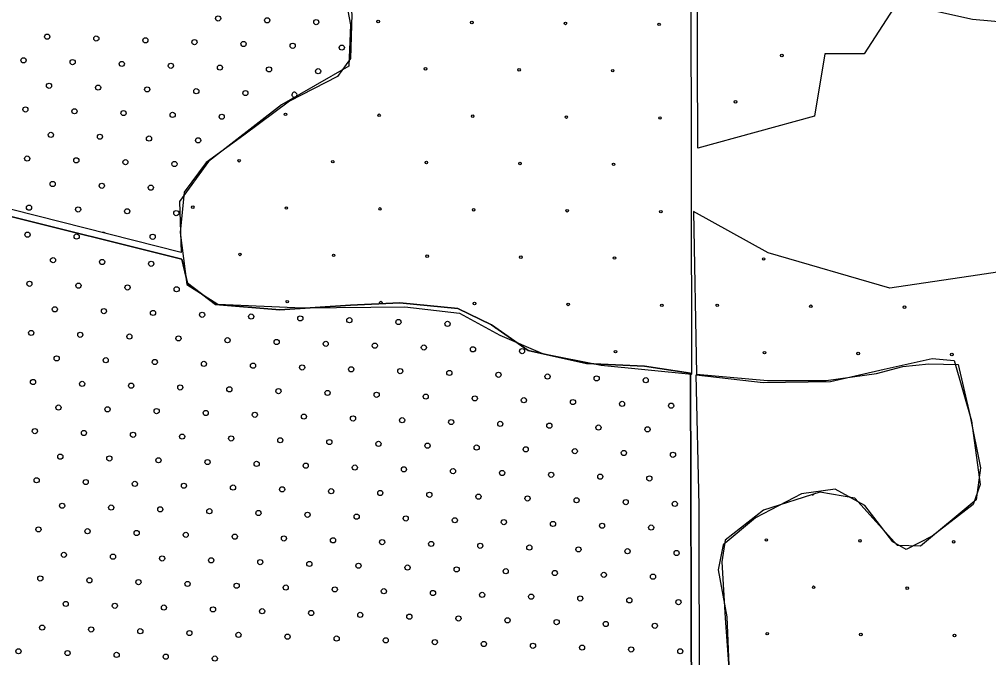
# Model space of a CAD drawing. Extents: x 1612280 to 1883141, y 560852 to 780851.
# Drawn here: x 1797542 to 1801523, y 646201 to 648821 of the extents above; entities that cross this region are included whole.
import ezdxf

# ---------------------------------------------------------------- set-up
doc = ezdxf.new("R2010")
doc.units = 0
for name, color, linetype in [('DESIGN - EROSION CONTROL - Devices', 7, 'Continuous'), ('DESIGN - SCRATCH - User 1', 7, 'Continuous'), ('DESIGN - TRAFFIC CONTROL PERMANENT - Pavement Marking Text', 7, 'Continuous')]:
    doc.layers.add(name, color=color, linetype=linetype)

msp = doc.modelspace()

# ---------------------------------------------------------------- linework, layer by layer
at = {"layer": 'DESIGN - EROSION CONTROL - Devices'}
for centre in [(1799015.8, 648812.3), (1799015.8, 648812.3), (1799400.4, 648808.5), (1799400.4, 648808.5), (1799784.9, 648804.8), (1799784.9, 648804.8), (1800169.5, 648801.1), (1800169.5, 648801.1), (1800673.9, 648673.1), (1800673.9, 648673.1), (1799210, 648618.1), (1799210, 648618.1), (1799594.5, 648614.4), (1799594.5, 648614.4), (1799979.1, 648610.7), (1799979.1, 648610.7), (1800483.5, 648482.7), (1800483.5, 648482.7), (1798635, 648431.5), (1798635, 648431.5), (1799019.6, 648427.7), (1799019.6, 648427.7), (1799404.1, 648424), (1799404.1, 648424), (1799788.7, 648420.3), (1799788.7, 648420.3), (1800173.2, 648416.5), (1800173.2, 648416.5), (1798444.6, 648241), (1798444.6, 648241), (1798829.2, 648237.3), (1798829.2, 648237.3), (1799213.7, 648233.6), (1799213.7, 648233.6), (1799598.3, 648229.8), (1799598.3, 648229.8), (1799982.8, 648226.1), (1799982.8, 648226.1), (1798254.2, 648050.6), (1798254.2, 648050.6), (1798638.7, 648046.9), (1798638.7, 648046.9), (1799023.3, 648043.2), (1799023.3, 648043.2), (1799407.9, 648039.4), (1799407.9, 648039.4), (1799792.4, 648035.7), (1799792.4, 648035.7), (1800177, 648032), (1800177, 648032), (1798448.3, 647856.5), (1798448.3, 647856.5), (1798832.9, 647852.8), (1798832.9, 647852.8), (1799217.4, 647849), (1799217.4, 647849), (1799602, 647845.3), (1799602, 647845.3), (1799986.6, 647841.6), (1799986.6, 647841.6), (1800599, 647837.7), (1800599, 647837.7), (1798642.5, 647662.4), (1798642.5, 647662.4), (1799027, 647658.6), (1799027, 647658.6), (1799411.6, 647654.9), (1799411.6, 647654.9), (1799796.1, 647651.2), (1799796.1, 647651.2), (1800180.7, 647647.4), (1800180.7, 647647.4), (1800408.5, 647647.3), (1800408.5, 647647.3), (1800793.1, 647643.6), (1800793.1, 647643.6), (1801177.7, 647639.9), (1801177.7, 647639.9), (1799990.3, 647457), (1799990.3, 647457), (1800602.7, 647453.2), (1800602.7, 647453.2), (1800987.2, 647449.4), (1800987.2, 647449.4), (1801371.8, 647445.7), (1801371.8, 647445.7), (1800610.2, 646684.1), (1800610.2, 646684.1), (1800994.7, 646680.3), (1800994.7, 646680.3), (1801379.3, 646676.6), (1801379.3, 646676.6), (1800804.3, 646489.9), (1800804.3, 646489.9), (1801188.9, 646486.2), (1801188.9, 646486.2), (1800613.9, 646299.5), (1800613.9, 646299.5), (1800998.4, 646295.8), (1800998.4, 646295.8), (1801383, 646292.1), (1801383, 646292.1)]:
    msp.add_circle(centre, 5.28, dxfattribs=at)
msp.add_arc((1800800.6, 646874.5), 5.28, 239.0199, 336.4095, dxfattribs=at)
at = {"layer": 'DESIGN - SCRATCH - User 1'}
for p, q in [((1796018.9, 648383), (1798208.9, 647837)), ((1798208.9, 647837), (1796018.9, 648383)), ((1796018.9, 648383), (1798208.9, 647837)), ((1798208.9, 647837), (1796018.9, 648383))]:
    msp.add_line(p, q, dxfattribs=at)
for points in [[(1800288.7, 650614.5), (1800038.2, 650524.2), (1799919.4, 650388.4), (1799868.5, 650241.3), (1799862.9, 649862.2), (1799851.6, 649675.5), (1799721.5, 649545.3), (1799472.7, 649528.4), (1799218.3, 649562.3), (1799009, 649545.3), (1798839.4, 649398.2), (1798811.1, 649205.8), (1798867.7, 648979.5), (1798901.6, 648798.5), (1798895.9, 648628.7), (1798618.9, 648470.3), (1798319.2, 648238.3), (1798200.4, 648074.2), (1798206.1, 647864.9)], [(1800288.7, 650614.5), (1800038.2, 650524.2), (1799919.4, 650388.4), (1799868.5, 650241.3), (1799862.9, 649862.2), (1799851.6, 649675.5), (1799721.5, 649545.3), (1799472.7, 649528.4), (1799218.3, 649562.3), (1799009, 649545.3), (1798839.4, 649398.2), (1798811.1, 649205.8), (1798867.7, 648979.5), (1798901.6, 648798.5), (1798895.9, 648628.7), (1798618.9, 648470.3), (1798319.2, 648238.3), (1798200.4, 648074.2), (1798206.1, 647864.9)], [(1800288.7, 650614.5), (1800038.2, 650524.2), (1799919.4, 650388.4), (1799868.5, 650241.3), (1799862.9, 649862.2), (1799851.6, 649675.5), (1799721.5, 649545.3), (1799472.7, 649528.4), (1799218.3, 649562.3), (1799009, 649545.3), (1798839.4, 649398.2), (1798811.1, 649205.8), (1798867.7, 648979.5), (1798901.6, 648798.5), (1798895.9, 648628.7), (1798618.9, 648470.3), (1798319.2, 648238.3), (1798200.4, 648074.2), (1798206.1, 647864.9)], [(1800288.7, 650614.5), (1800038.2, 650524.2), (1799919.4, 650388.4), (1799868.5, 650241.3), (1799862.9, 649862.2), (1799851.6, 649675.5), (1799721.5, 649545.3), (1799472.7, 649528.4), (1799218.3, 649562.3), (1799009, 649545.3), (1798839.4, 649398.2), (1798811.1, 649205.8), (1798867.7, 648979.5), (1798901.6, 648798.5), (1798895.9, 648628.7), (1798618.9, 648470.3), (1798319.2, 648238.3), (1798200.4, 648074.2), (1798206.1, 647864.9)], [(1800304.7, 647364.3), (1800299.3, 650620.3)], [(1800304.7, 647364.3), (1800299.3, 650620.3)], [(1800329, 648292.5), (1800322.7, 649784.8)], [(1800329, 648292.5), (1800322.7, 649784.8)], [(1803040, 649699.6), (1802768.2, 649610.7), (1802799.6, 648820.8), (1802693.2, 648690.9), (1801748, 648666.2), (1801749.1, 648794.7), (1801456.4, 648820.8), (1801148, 648888.8), (1801012.1, 648679.6), (1800850.1, 648679.6), (1800808.3, 648423.3), (1800329, 648292.5)], [(1803040, 649699.6), (1802768.2, 649610.7), (1802799.6, 648820.8), (1802693.2, 648690.9), (1801748, 648666.2), (1801749.1, 648794.7), (1801456.4, 648820.8), (1801148, 648888.8), (1801012.1, 648679.6), (1800850.1, 648679.6), (1800808.3, 648423.3), (1800329, 648292.5)], [(1798859.3, 649414), (1798795.3, 649243.2), (1798864.6, 649040.3), (1798907.3, 648842.8), (1798902, 648661.3), (1798848.6, 648586.6), (1798651.3, 648485.2), (1798464.6, 648346.4), (1798310, 648234.3), (1798219.3, 648111.6), (1798203.3, 647946.1), (1798230, 647732.6), (1798358, 647652.5), (1798704.6, 647636.5), (1799126, 647641.8), (1799350, 647615.1), (1799515.3, 647524.4), (1799691.3, 647449.7), (1799931.3, 647401.6), (1800304.7, 647364.3)], [(1798859.3, 649414), (1798795.3, 649243.2), (1798864.6, 649040.3), (1798907.3, 648842.8), (1798902, 648661.3), (1798848.6, 648586.6), (1798651.3, 648485.2), (1798464.6, 648346.4), (1798310, 648234.3), (1798219.3, 648111.6), (1798203.3, 647946.1), (1798230, 647732.6), (1798358, 647652.5), (1798704.6, 647636.5), (1799126, 647641.8), (1799350, 647615.1), (1799515.3, 647524.4), (1799691.3, 647449.7), (1799931.3, 647401.6), (1800304.7, 647364.3)], [(1798206.1, 647864.9), (1796028.2, 648415.6), (1796073.4, 648585.3), (1795994.3, 648772), (1795835.9, 649015.3)], [(1798206.1, 647864.9), (1796028.2, 648415.6), (1796073.4, 648585.3), (1795994.3, 648772), (1795835.9, 649015.3)], [(1798206.1, 647864.9), (1796028.2, 648415.6), (1796073.4, 648585.3), (1795994.3, 648772), (1795835.9, 649015.3)], [(1798206.1, 647864.9), (1796028.2, 648415.6), (1796073.4, 648585.3), (1795994.3, 648772), (1795835.9, 649015.3)], [(1800311.6, 648032.6), (1800323.1, 647364.5), (1800615.3, 647338.7), (1800856, 647338.7), (1801062.2, 647367.4), (1801171.1, 647396.1), (1801277.1, 647407.6), (1801397.4, 647404.7), (1801446.1, 647198.2), (1801489.1, 646980.3), (1801471.9, 646848.4), (1801242.7, 646659.2), (1801148.2, 646662)], [(1802755.4, 646418.3), (1801984.8, 646573.2), (1802044.9, 646951.6), (1802030.6, 647238.4), (1801732.7, 647809), (1801477.7, 647771.7), (1801116.7, 647717.2), (1800618.2, 647863.5), (1800311.6, 648032.6)], [(1800311.6, 648032.6), (1800323.1, 647364.5), (1800615.3, 647338.7), (1800856, 647338.7), (1801062.2, 647367.4), (1801171.1, 647396.1), (1801277.1, 647407.6), (1801397.4, 647404.7), (1801446.1, 647198.2), (1801489.1, 646980.3), (1801471.9, 646848.4), (1801242.7, 646659.2), (1801148.2, 646662)], [(1802755.4, 646418.3), (1801984.8, 646573.2), (1802044.9, 646951.6), (1802030.6, 647238.4), (1801732.7, 647809), (1801477.7, 647771.7), (1801116.7, 647717.2), (1800618.2, 647863.5), (1800311.6, 648032.6)], [(1798208.9, 647837), (1798232.8, 647739), (1798347.4, 647650.5), (1798612.6, 647629), (1798901.6, 647648.1), (1799104.6, 647657.7), (1799343.5, 647633.8), (1799482, 647566.9), (1799632.5, 647461.7), (1799871.3, 647409.1), (1800110.2, 647397.2), (1800298.9, 647368.5), (1800306.3, 644522)], [(1800306.3, 644522), (1800298.9, 647368.5), (1800110.2, 647397.2), (1799871.3, 647409.1), (1799632.5, 647461.7), (1799482, 647566.9), (1799343.5, 647633.8), (1799104.6, 647657.7), (1798901.6, 647648.1), (1798612.6, 647629), (1798347.4, 647650.5), (1798232.8, 647739), (1798208.9, 647837)], [(1798208.9, 647837), (1798232.8, 647739), (1798347.4, 647650.5), (1798612.6, 647629), (1798901.6, 647648.1), (1799104.6, 647657.7), (1799343.5, 647633.8), (1799482, 647566.9), (1799632.5, 647461.7), (1799871.3, 647409.1), (1800110.2, 647397.2), (1800298.9, 647368.5), (1800306.3, 644522)], [(1800306.3, 644522), (1800298.9, 647368.5), (1800110.2, 647397.2), (1799871.3, 647409.1), (1799632.5, 647461.7), (1799482, 647566.9), (1799343.5, 647633.8), (1799104.6, 647657.7), (1798901.6, 647648.1), (1798612.6, 647629), (1798347.4, 647650.5), (1798232.8, 647739), (1798208.9, 647837)], [(1800321.9, 647361.8), (1800597.6, 647330.2), (1800873.3, 647334.2), (1801093.9, 647385.4), (1801290.8, 647428.8), (1801381.4, 647420.9), (1801452.3, 647172.6), (1801487.7, 646912.5), (1801460.2, 646829.7), (1801290.8, 646699.6), (1801184.4, 646644.4)], [(1800321.9, 647361.8), (1800597.6, 647330.2), (1800873.3, 647334.2), (1801093.9, 647385.4), (1801290.8, 647428.8), (1801381.4, 647420.9), (1801452.3, 647172.6), (1801487.7, 646912.5), (1801460.2, 646829.7), (1801290.8, 646699.6), (1801184.4, 646644.4)], [(1800365.2, 645198), (1800337.6, 645201.9), (1800333.7, 646825.7), (1800321.9, 647361.8)], [(1800365.2, 645198), (1800337.6, 645201.9), (1800333.7, 646825.7), (1800321.9, 647361.8)], [(1801148.2, 646662), (1800973.1, 646855.7), (1800830.3, 646880.3), (1800599, 646806.4), (1800441.4, 646683.3), (1800426.7, 646594.6), (1800441.4, 646363), (1800461.1, 646082.2), (1800431.6, 645732.4), (1800402, 645456.6), (1800333.1, 644949.1), (1800343, 644614.1)], [(1801148.2, 646662), (1800973.1, 646855.7), (1800830.3, 646880.3), (1800599, 646806.4), (1800441.4, 646683.3), (1800426.7, 646594.6), (1800441.4, 646363), (1800461.1, 646082.2), (1800431.6, 645732.4), (1800402, 645456.6), (1800333.1, 644949.1), (1800343, 644614.1)], [(1801184.4, 646644.4), (1801129.3, 646676), (1801015.1, 646825.7), (1800893, 646892.7), (1800755.1, 646873), (1800566.1, 646774.5), (1800432.2, 646664.2), (1800412.5, 646561.7), (1800447.9, 646368.6), (1800459.7, 646069), (1800432.2, 645781.3), (1800424.3, 645513.3), (1800365.2, 645198)], [(1801184.4, 646644.4), (1801129.3, 646676), (1801015.1, 646825.7), (1800893, 646892.7), (1800755.1, 646873), (1800566.1, 646774.5), (1800432.2, 646664.2), (1800412.5, 646561.7), (1800447.9, 646368.6), (1800459.7, 646069), (1800432.2, 645781.3), (1800424.3, 645513.3), (1800365.2, 645198)]]:
    msp.add_lwpolyline(points, dxfattribs=at)
at = {"layer": 'DESIGN - TRAFFIC CONTROL PERMANENT - Pavement Marking Text'}
for centre in [(1798358.5, 648825), (1798358.5, 648825), (1798560.1, 648817.5), (1798560.1, 648817.5), (1798761.7, 648810), (1798761.7, 648810), (1797656.6, 648750.3), (1797656.6, 648750.3), (1797858.2, 648742.8), (1797858.2, 648742.8), (1798059.8, 648735.4), (1798059.8, 648735.4), (1798261.4, 648727.9), (1798261.4, 648727.9), (1798463, 648720.4), (1798463, 648720.4), (1798664.7, 648713), (1798664.7, 648713), (1798866.3, 648705.5), (1798866.3, 648705.5), (1797559.5, 648653.2), (1797559.5, 648653.2), (1797761.1, 648645.8), (1797761.1, 648645.8), (1797962.8, 648638.3), (1797962.8, 648638.3), (1798164.4, 648630.8), (1798164.4, 648630.8), (1798366, 648623.4), (1798366, 648623.4), (1798567.6, 648615.9), (1798567.6, 648615.9), (1798769.2, 648608.4), (1798769.2, 648608.4), (1797664.1, 648548.7), (1797664.1, 648548.7), (1797865.7, 648541.2), (1797865.7, 648541.2), (1798067.3, 648533.8), (1798067.3, 648533.8), (1798268.9, 648526.3), (1798268.9, 648526.3), (1798470.5, 648518.8), (1798470.5, 648518.8), (1797567, 648451.6), (1797567, 648451.6), (1797768.6, 648444.1), (1797768.6, 648444.1), (1797970.2, 648436.7), (1797970.2, 648436.7), (1798171.8, 648429.2), (1798171.8, 648429.2), (1798373.4, 648421.7), (1798373.4, 648421.7), (1797671.5, 648347.1), (1797671.5, 648347.1), (1797873.1, 648339.6), (1797873.1, 648339.6), (1798074.8, 648332.1), (1798074.8, 648332.1), (1798276.4, 648324.7), (1798276.4, 648324.7), (1797574.5, 648250), (1797574.5, 648250), (1797776.1, 648242.5), (1797776.1, 648242.5), (1797977.7, 648235.1), (1797977.7, 648235.1), (1798179.3, 648227.6), (1798179.3, 648227.6), (1797679, 648145.5), (1797679, 648145.5), (1797880.6, 648138), (1797880.6, 648138), (1798082.2, 648130.5), (1798082.2, 648130.5), (1797581.9, 648048.4), (1797581.9, 648048.4), (1797783.5, 648040.9), (1797783.5, 648040.9), (1797985.2, 648033.5), (1797985.2, 648033.5), (1798186.8, 648026), (1798186.8, 648026), (1797575.9, 647937.3), (1797575.9, 647937.3), (1797777.5, 647929.8), (1797777.5, 647929.8), (1798089.7, 647928.9), (1798089.7, 647928.9), (1797680.4, 647832.8), (1797680.4, 647832.8), (1797882, 647825.3), (1797882, 647825.3), (1798083.7, 647817.8), (1798083.7, 647817.8), (1797583.4, 647735.7), (1797583.4, 647735.7), (1797785, 647728.2), (1797785, 647728.2), (1797986.6, 647720.8), (1797986.6, 647720.8), (1798188.2, 647713.3), (1798188.2, 647713.3), (1797687.9, 647631.1), (1797687.9, 647631.1), (1797889.5, 647623.7), (1797889.5, 647623.7), (1798091.1, 647616.2), (1798091.1, 647616.2), (1798292.7, 647608.7), (1798292.7, 647608.7), (1798494.3, 647601.3), (1798494.3, 647601.3), (1798696, 647593.8), (1798696, 647593.8), (1798897.6, 647586.3), (1798897.6, 647586.3), (1799099.2, 647578.9), (1799099.2, 647578.9), (1799300.8, 647571.4), (1799300.8, 647571.4), (1797590.8, 647534.1), (1797590.8, 647534.1), (1797792.4, 647526.6), (1797792.4, 647526.6), (1797994.1, 647519.1), (1797994.1, 647519.1), (1798195.7, 647511.7), (1798195.7, 647511.7), (1798397.3, 647504.2), (1798397.3, 647504.2), (1798598.9, 647496.7), (1798598.9, 647496.7), (1798800.5, 647489.3), (1798800.5, 647489.3), (1799002.1, 647481.8), (1799002.1, 647481.8), (1799203.7, 647474.3), (1799203.7, 647474.3), (1799405.3, 647466.9), (1799405.3, 647466.9), (1799606.9, 647459.4), (1799606.9, 647459.4), (1797695.4, 647429.5), (1797695.4, 647429.5), (1797897, 647422.1), (1797897, 647422.1), (1798098.6, 647414.6), (1798098.6, 647414.6), (1798300.2, 647407.1), (1798300.2, 647407.1), (1798501.8, 647399.7), (1798501.8, 647399.7), (1798703.4, 647392.2), (1798703.4, 647392.2), (1798905, 647384.7), (1798905, 647384.7), (1799106.6, 647377.3), (1799106.6, 647377.3), (1799308.3, 647369.8), (1799308.3, 647369.8), (1799509.9, 647362.3), (1799509.9, 647362.3), (1799711.5, 647354.9), (1799711.5, 647354.9), (1799913.1, 647347.4), (1799913.1, 647347.4), (1800114.7, 647339.9), (1800114.7, 647339.9), (1797598.3, 647332.5), (1797598.3, 647332.5), (1797799.9, 647325), (1797799.9, 647325), (1798001.5, 647317.5), (1798001.5, 647317.5), (1798203.1, 647310.1), (1798203.1, 647310.1), (1798404.7, 647302.6), (1798404.7, 647302.6), (1798606.3, 647295.1), (1798606.3, 647295.1), (1798808, 647287.7), (1798808, 647287.7), (1799009.6, 647280.2), (1799009.6, 647280.2), (1799211.2, 647272.7), (1799211.2, 647272.7), (1799412.8, 647265.3), (1799412.8, 647265.3), (1799614.4, 647257.8), (1799614.4, 647257.8), (1797702.8, 647227.9), (1797702.8, 647227.9), (1797904.4, 647220.5), (1797904.4, 647220.5), (1799816, 647250.3), (1799816, 647250.3), (1800017.6, 647242.9), (1800017.6, 647242.9), (1800219.2, 647235.4), (1800219.2, 647235.4), (1798106.1, 647213), (1798106.1, 647213), (1798307.7, 647205.5), (1798307.7, 647205.5), (1798509.3, 647198.1), (1798509.3, 647198.1), (1798710.9, 647190.6), (1798710.9, 647190.6), (1798912.5, 647183.1), (1798912.5, 647183.1), (1799114.1, 647175.7), (1799114.1, 647175.7), (1799315.7, 647168.2), (1799315.7, 647168.2), (1799517.3, 647160.7), (1799517.3, 647160.7), (1799718.9, 647153.3), (1799718.9, 647153.3), (1799920.6, 647145.8), (1799920.6, 647145.8), (1800122.2, 647138.3), (1800122.2, 647138.3), (1797605.8, 647130.9), (1797605.8, 647130.9), (1797807.4, 647123.4), (1797807.4, 647123.4), (1798009, 647115.9), (1798009, 647115.9), (1798210.6, 647108.5), (1798210.6, 647108.5), (1798412.2, 647101), (1798412.2, 647101), (1798613.8, 647093.5), (1798613.8, 647093.5), (1798815.4, 647086.1), (1798815.4, 647086.1), (1799017, 647078.6), (1799017, 647078.6), (1799218.6, 647071.1), (1799218.6, 647071.1), (1799420.3, 647063.7), (1799420.3, 647063.7), (1797710.3, 647026.3), (1797710.3, 647026.3), (1797911.9, 647018.9), (1797911.9, 647018.9), (1799621.9, 647056.2), (1799621.9, 647056.2), (1799823.5, 647048.7), (1799823.5, 647048.7), (1800025.1, 647041.3), (1800025.1, 647041.3), (1800226.7, 647033.8), (1800226.7, 647033.8), (1798113.5, 647011.4), (1798113.5, 647011.4), (1798315.1, 647003.9), (1798315.1, 647003.9), (1798516.7, 646996.4), (1798516.7, 646996.4), (1798718.4, 646989), (1798718.4, 646989), (1798920, 646981.5), (1798920, 646981.5), (1799121.6, 646974), (1799121.6, 646974), (1799323.2, 646966.6), (1799323.2, 646966.6), (1799524.8, 646959.1), (1799524.8, 646959.1), (1799726.4, 646951.6), (1799726.4, 646951.6), (1799928, 646944.2), (1799928, 646944.2), (1797613.2, 646929.2), (1797613.2, 646929.2), (1797814.8, 646921.8), (1797814.8, 646921.8), (1798016.5, 646914.3), (1798016.5, 646914.3), (1798218.1, 646906.8), (1798218.1, 646906.8), (1798419.7, 646899.4), (1798419.7, 646899.4), (1800129.6, 646936.7), (1800129.6, 646936.7), (1798621.3, 646891.9), (1798621.3, 646891.9), (1798822.9, 646884.4), (1798822.9, 646884.4), (1799024.5, 646877), (1799024.5, 646877), (1799226.1, 646869.5), (1799226.1, 646869.5), (1799427.7, 646862), (1799427.7, 646862), (1797717.8, 646824.7), (1797717.8, 646824.7), (1799629.3, 646854.6), (1799629.3, 646854.6), (1799830.9, 646847.1), (1799830.9, 646847.1), (1800032.6, 646839.6), (1800032.6, 646839.6), (1800234.2, 646832.2), (1800234.2, 646832.2), (1797919.4, 646817.2), (1797919.4, 646817.2), (1798121, 646809.8), (1798121, 646809.8), (1798322.6, 646802.3), (1798322.6, 646802.3), (1798524.2, 646794.8), (1798524.2, 646794.8), (1798725.8, 646787.4), (1798725.8, 646787.4), (1798927.4, 646779.9), (1798927.4, 646779.9), (1799129, 646772.4), (1799129, 646772.4), (1799330.7, 646765), (1799330.7, 646765), (1799532.3, 646757.5), (1799532.3, 646757.5), (1799733.9, 646750), (1799733.9, 646750), (1799935.5, 646742.6), (1799935.5, 646742.6), (1797620.7, 646727.6), (1797620.7, 646727.6), (1797822.3, 646720.2), (1797822.3, 646720.2), (1798023.9, 646712.7), (1798023.9, 646712.7), (1798225.5, 646705.2), (1798225.5, 646705.2), (1800137.1, 646735.1), (1800137.1, 646735.1), (1798427.1, 646697.8), (1798427.1, 646697.8), (1798628.8, 646690.3), (1798628.8, 646690.3), (1798830.4, 646682.8), (1798830.4, 646682.8), (1799032, 646675.4), (1799032, 646675.4), (1799233.6, 646667.9), (1799233.6, 646667.9), (1799435.2, 646660.4), (1799435.2, 646660.4), (1797725.2, 646623.1), (1797725.2, 646623.1), (1799636.8, 646653), (1799636.8, 646653), (1799838.4, 646645.5), (1799838.4, 646645.5), (1800040, 646638), (1800040, 646638), (1800241.6, 646630.6), (1800241.6, 646630.6), (1797926.8, 646615.6), (1797926.8, 646615.6), (1798128.5, 646608.2), (1798128.5, 646608.2), (1798330.1, 646600.7), (1798330.1, 646600.7), (1798531.7, 646593.2), (1798531.7, 646593.2), (1798733.3, 646585.8), (1798733.3, 646585.8), (1798934.9, 646578.3), (1798934.9, 646578.3), (1799136.5, 646570.8), (1799136.5, 646570.8), (1799338.1, 646563.4), (1799338.1, 646563.4), (1799539.7, 646555.9), (1799539.7, 646555.9), (1799741.3, 646548.4), (1799741.3, 646548.4), (1799943, 646541), (1799943, 646541), (1797628.2, 646526), (1797628.2, 646526), (1797829.8, 646518.6), (1797829.8, 646518.6), (1798031.4, 646511.1), (1798031.4, 646511.1), (1798233, 646503.6), (1798233, 646503.6), (1800144.6, 646533.5), (1800144.6, 646533.5), (1798434.6, 646496.2), (1798434.6, 646496.2), (1798636.2, 646488.7), (1798636.2, 646488.7), (1798837.8, 646481.2), (1798837.8, 646481.2), (1799039.4, 646473.8), (1799039.4, 646473.8), (1799241, 646466.3), (1799241, 646466.3), (1797732.7, 646421.5), (1797732.7, 646421.5), (1799442.7, 646458.8), (1799442.7, 646458.8), (1799644.3, 646451.4), (1799644.3, 646451.4), (1799845.9, 646443.9), (1799845.9, 646443.9), (1800047.5, 646436.4), (1800047.5, 646436.4), (1800249.1, 646429), (1800249.1, 646429), (1797934.3, 646414), (1797934.3, 646414), (1798135.9, 646406.6), (1798135.9, 646406.6), (1798337.5, 646399.1), (1798337.5, 646399.1), (1798539.1, 646391.6), (1798539.1, 646391.6), (1798740.8, 646384.2), (1798740.8, 646384.2), (1798942.4, 646376.7), (1798942.4, 646376.7), (1799144, 646369.2), (1799144, 646369.2), (1799345.6, 646361.8), (1799345.6, 646361.8), (1799547.2, 646354.3), (1799547.2, 646354.3), (1799748.8, 646346.8), (1799748.8, 646346.8), (1797635.6, 646324.4), (1797635.6, 646324.4), (1797837.2, 646316.9), (1797837.2, 646316.9), (1798038.9, 646309.5), (1798038.9, 646309.5), (1798240.5, 646302), (1798240.5, 646302), (1799950.4, 646339.3), (1799950.4, 646339.3), (1800152, 646331.9), (1800152, 646331.9), (1798442.1, 646294.5), (1798442.1, 646294.5), (1798643.7, 646287.1), (1798643.7, 646287.1), (1798845.3, 646279.6), (1798845.3, 646279.6), (1799046.9, 646272.1), (1799046.9, 646272.1), (1799248.5, 646264.7), (1799248.5, 646264.7), (1797538.6, 646227.3), (1797538.6, 646227.3), (1799450.1, 646257.2), (1799450.1, 646257.2), (1799651.7, 646249.7), (1799651.7, 646249.7), (1799853.3, 646242.3), (1799853.3, 646242.3), (1800055, 646234.8), (1800055, 646234.8), (1800256.6, 646227.3), (1800256.6, 646227.3), (1797740.2, 646219.9), (1797740.2, 646219.9), (1797941.8, 646212.4), (1797941.8, 646212.4), (1798143.4, 646204.9), (1798143.4, 646204.9), (1798345, 646197.5), (1798345, 646197.5)]:
    msp.add_circle(centre, 10.6, dxfattribs=at)
for centre, start, end in [((1798672.1, 648511.4), 328.9527, 270.5695), ((1797888.1, 647936.4), 40.4677, 111.1516), ((1799502.4, 647563.9), 206.5136, 263.5915)]:
    msp.add_arc(centre, 10.6, start, end, dxfattribs=at)

doc.saveas('drawing.dxf')
